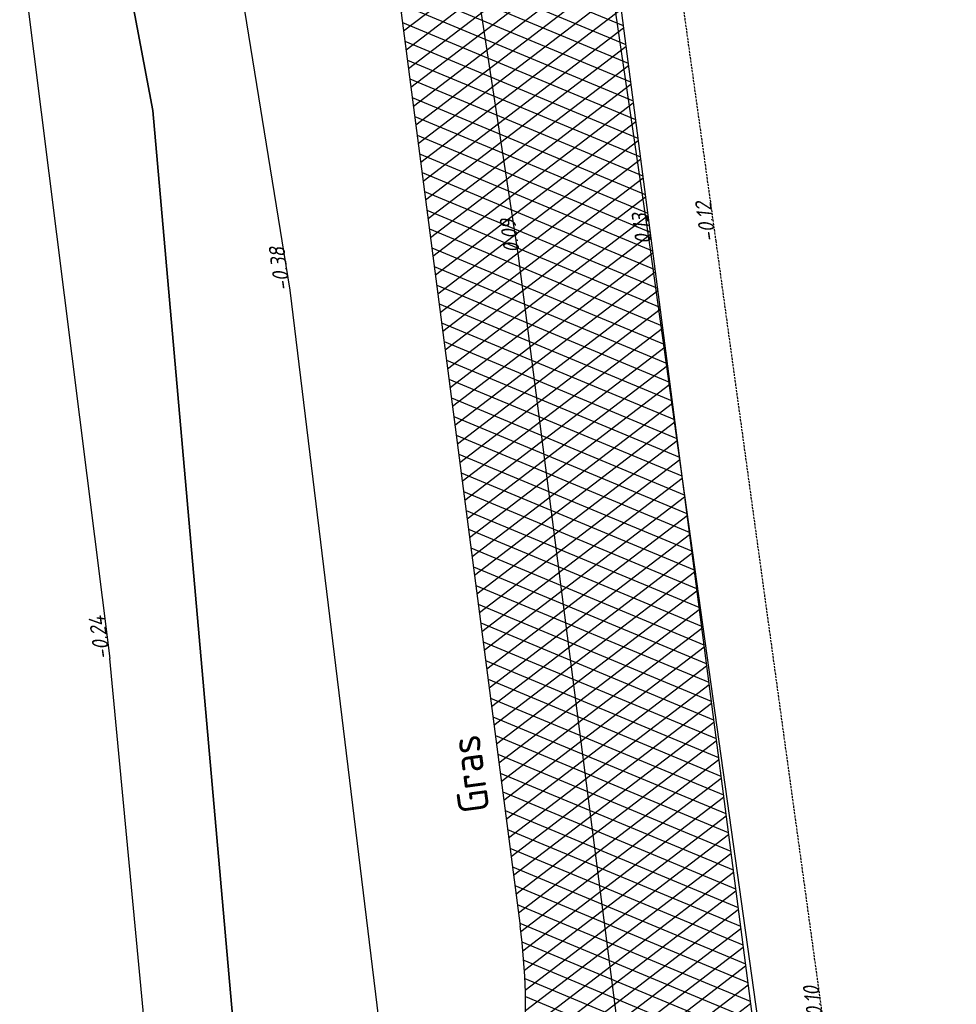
# Model space of a CAD drawing. Extents: x 117893332 to 118394757, y 454959407 to 455669244.
# Tile 282 of 330: x 118293088 to 118314525, y 455223576 to 455246110. Entities that reach past the tile are written whole.
import ezdxf

# ---------------------------------------------------------------- set-up
doc = ezdxf.new("R2010")
doc.units = 0
doc.header["$LTSCALE"] = 200
doc.linetypes.add('HIDDEN', pattern=[0.375, 0.25, -0.125])
doc.layers.get('0').update_dxf_attribs({"linetype": 'CONTINUOUS'})
doc.layers.add('INFO', color=6, linetype='CONTINUOUS', plot=False)
for name, color, linetype in [('ZU_B_-_MB0090--MAAIVELD_DUN~-_001--', 1, 'CONTINUOUS'), ('ZU_B_-_XX------extern-TEK-T19', 231, 'CONTINUOUS'), ('ZU_B_-_XX------extern-TER-D02S', 231, 'HIDDEN'), ('ZU_B_-_XX------extern-TOPOT16', 231, 'CONTINUOUS'), ('ZU_B_A_EB00----KADASTER~-_-----', 1, 'CONTINUOUS'), ('ZU_B_A_EV02----_kant rijbaan ov betonstraatstenen~-_-----', 253, 'CONTINUOUS'), ('ZU_N_A_EV01----_kant verharding gv asfalt~k_-----', 253, 'CONTINUOUS'), ('ZU_N_A_HV01----_arcering verharding gv asfalt~v_-----', 253, 'CONTINUOUS')]:
    doc.layers.add(name, color=color, linetype=linetype)
doc.layers.add('ZU_N_-_DX1AMA--_maatvoering_LIN__18_^200', color=7, linetype='CONTINUOUS', lineweight=18)
doc.styles.add('ISO', font='ISO')
doc.styles.add('TAUW-ISOCP', font='tcb_isocp.shx')
doc.dimstyles.new('tzu18-dot_^200', dxfattribs={"dimscale": 200, "dimtxt": 1.8, "dimasz": 3, "dimexe": 2, "dimexo": 0, "dimgap": 0.5, "dimtad": 1, "dimdec": 0, "dimzin": 0, "dimdsep": 46, "dimtxsty": 'TAUW-ISOCP', "dimblk": 'DOTSMALL', "dimcen": 2, "dimdle": 1.5, "dimclre": 8, "dimadec": 0, "dimazin": 0, "dimtp": 1, "dimtm": 1, "dimtfac": 1, "dimtix": 1, "dimtmove": 1, "dimatfit": 3, "dimldrblk": 'DOTSMALL', "dimfxl": 1, "dimtvp": 0.5, "dimtolj": 1, "dimtzin": 0, "dimlwd": -1, "dimlwe": 5, "dimarcsym": 0})

# ---------------------------------------------------------------- blocks, each defined once
blk = doc.blocks.new('_DotSmall')
at = {"color": 0, "linetype": 'ByBlock', "const_width": 0.5}
blk.add_lwpolyline([(-0.0625, 0, 1), (0.0625, 0, 1)], format="xyb", close=True, dxfattribs=at)
blk = doc.blocks.new('*D176')
at = {"layer": 'INFO', "color": 0, "transparency": 16777216}
blk.add_line((118294814.871229, 455196088.6645874), (118271334.3082255, 455376476.8503954), dxfattribs=at)
at = {"layer": 'INFO', "color": 8, "lineweight": 5, "transparency": 16777216}
for p, q in [((118270926.7960991, 455376121.2749867), (118271769.6853878, 455376230.9912354)), ((118283893.8771593, 455194969.6439614), (118295172.801628, 455196437.7860984))]:
    blk.add_line(p, q, dxfattribs=at)
at = {"layer": 'INFO', "color": 0, "transparency": 16777216, "xscale": 600, "yscale": 600, "zscale": 600}
for p, rotation in [((118271373.0316072, 455376179.3600599), 97.41631319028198), ((118294776.1478474, 455196386.1549228), 277.416313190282)]:
    blk.add_blockref('_DotSmall', p, dxfattribs=dict(at, rotation=rotation))
at = {"layer": 'INFO', "color": 0, "transparency": 16777216, "insert": (118293774.4660181, 455201912.2906653), "char_height": 360, "attachment_point": 5, "rotation": 97.41631319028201, "style": 'TAUW-ISOCP'}
blk.add_mtext('\\A1;181310', dxfattribs=at)
blk = doc.blocks.new('*D190')
at = {"layer": 'ZU_N_-_DX1AMA--_maatvoering_LIN__18_^200', "color": 0, "transparency": 16777216}
blk.add_line((118297884.0672815, 455179637.2046039), (118272246.6119197, 455376595.6020989), dxfattribs=at)
at = {"layer": 'ZU_N_-_DX1AMA--_maatvoering_LIN__18_^200', "color": 8, "lineweight": 5, "transparency": 16777216}
for p, q in [((118271839.0997946, 455376240.0266904), (118272681.989082, 455376349.7429389)), ((118286050.7695177, 455178399.4322743), (118298241.9976805, 455179986.3261149))]:
    blk.add_line(p, q, dxfattribs=at)
at = {"layer": 'ZU_N_-_DX1AMA--_maatvoering_LIN__18_^200', "color": 0, "transparency": 16777216, "xscale": 600, "yscale": 600, "zscale": 600}
for p, rotation in [((118272285.3353014, 455376298.1117634), 97.41631319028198), ((118297845.3438999, 455179934.6949394), 277.416313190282)]:
    blk.add_blockref('_DotSmall', p, dxfattribs=dict(at, rotation=rotation))
at = {"layer": 'ZU_N_-_DX1AMA--_maatvoering_LIN__18_^200', "color": 0, "transparency": 16777216, "insert": (118294679.3113192, 455202087.3925235), "char_height": 360, "attachment_point": 5, "rotation": 97.41631319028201, "style": 'TAUW-ISOCP'}
blk.add_mtext('\\A1;198020', dxfattribs=at)

msp = doc.modelspace()

# ---------------------------------------------------------------- hatches: boundary and pattern name
at = {"layer": 'ZU_N_A_HV01----_arcering verharding gv asfalt~v_-----'}
h = msp.add_hatch(dxfattribs=at)
h.set_pattern_fill('ASFALT', color=256, scale=3000)
h.set_pattern_definition([(157.416313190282, (118248804.6750337, 455213277.5848131), (-144.0121693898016, -346.2448484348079), []), (217.416313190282, (118248804.6750337, 455213277.5848131), (227.8507499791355, -297.8406213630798), [])])
h.paths.add_polyline_path([(118286728.7073596, 455340429.5629476), (118286966.4210646, 455339123.2841914, -0.4313903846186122), (118274030.0934743, 455321548.7052275), (118274482.1397245, 455318075.799099), (118274546.4505115, 455317581.722829), (118274546.4742303, 455317581.7259164), (118277364.9432622, 455317947.9640207, -0.4142061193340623), (118294175.2511252, 455305009.5671313), (118304541.2405851, 455225373.4002948, -0.3338744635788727), (118295663.542345, 455209688.11606), (118297198.7440292, 455209887.9484363), (118297218.1057199, 455209739.2032692), (118295129.5143902, 455209467.3379024, -0.06090503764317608), (118291602.8928932, 455208562.7144371), (118292268.9350589, 455203445.8806574), (118297227.1073224, 455204091.2703545, 0.4142135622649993), (118310165.4550088, 455220901.9562114), (118294476.8166941, 455341429.0919088, 0.006735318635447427), (118294419.2632173, 455341829.0732118)])

# ---------------------------------------------------------------- linework, layer by layer
at = {"layer": 'ZU_B_-_XX------extern-TER-D02S'}
msp.add_lwpolyline([(118314393.6304728, 455200233.6569362), (118303279.3755978, 455199453.6607875), (118314524.7203226, 455200252.3760656), (118311493.9641451, 455223095.1288739), (118309027.2874329, 455241042.3935503), (118305509.9070701, 455266252.8835249), (118302302.5340159, 455289411.1746349), (118299925.7508688, 455306249.7907596), (118299508.4371929, 455310514.692232), (118292165.0070262, 455358193.3771649), (118285759.7501072, 455399632.6656814), (118283350.2174321, 455415729.7492278), (118288518.4242942, 455416502.2704754)], dxfattribs=at)
at = {"layer": 'ZU_B_-_XX------extern-TOPOT16'}
for points in [[(118302531.468998, 455213208.5531883), (118299280.0360218, 455239922.8471976), (118295318.8171078, 455264353.9338663), (118291642.3274075, 455286726.7860897), (118287597.048176, 455308966.2440234), (118286244.4833555, 455311092.8088148), (118282823.4284172, 455310926.0449744), (118282587.148037, 455308503.2795907), (118287477.1922515, 455282220.8042791), (118292885.4868477, 455249523.7603841), (118295154.9663498, 455231488.1463099)], [(118302531.468998, 455213208.5531883), (118299466.3538939, 455211178.0551465), (118296933.433896, 455212652.2933291), (118295154.9663498, 455231488.1463099)]]:
    msp.add_lwpolyline(points, dxfattribs=at)
at = {"layer": 'ZU_B_A_EB00----KADASTER~-_-----'}
for p, q in [((118296137.1974307, 455244032.5475382), (118271629.1974307, 455373657.5475382)), ((118271629.1974307, 455373657.5475382), (118296137.1974307, 455244032.5475382)), ((118296137.1974307, 455244032.5475382), (118303817.1974307, 455156657.5475382)), ((118303817.1974307, 455156657.5475382), (118296137.1974307, 455244032.5475382))]:
    msp.add_line(p, q, dxfattribs=at)
at = {"layer": 'ZU_B_A_EV02----_kant rijbaan ov betonstraatstenen~-_-----'}
for points in [[(118310447.4083348, 455219914.2556786), (118307514.6123272, 455240906.5144309), (118303864.1998012, 455265851.7459916), (118300451.7632822, 455289159.2121929), (118298015.4889683, 455308804.8963487)], [(118307063.7363706, 455220886.9993957), (118304502.9442001, 455240707.8374324), (118300748.455057, 455265303.1588942), (118297425.1316366, 455288367.4362519), (118293757.1915604, 455308173.5389929)]]:
    msp.add_lwpolyline(points, dxfattribs=at)
at = {"layer": 'ZU_N_A_EV01----_kant verharding gv asfalt~k_-----'}
for p, q in [((118294476.816694, 455341429.0919095), (118310165.4550088, 455220901.9562115)), ((118294175.2511252, 455305009.5671313), (118304541.2405851, 455225373.4002948))]:
    msp.add_line(p, q, dxfattribs=at)
msp.add_arc((118289666.7238103, 455223437.2312119), 15000, 277.4163132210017, 7.416313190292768, dxfattribs=at)

# ---------------------------------------------------------------- texts
at = {"layer": 'ZU_B_-_MB0090--MAAIVELD_DUN~-_001--', "style": 'ISO', "oblique": 13.5}
for s, p in [('-0.12', (118309027.2876161, 455241042.3923391)), ('0.13', (118307545.3843882, 455240993.482651)), ('0.09', (118304533.7162572, 455240794.8057106)), ('-0.38', (118299280.0361834, 455239922.8461746)), ('-0.24', (118295154.9663487, 455231488.1453665)), ('-0.10', (118311493.963982, 455223095.127615))]:
    msp.add_text(s, height=360, rotation=97.69665040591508, dxfattribs=at).set_placement(p)
at = {"layer": 'ZU_B_-_XX------extern-TEK-T19', "style": 'ISO'}
msp.add_text('Gras', height=700, rotation=97.69665040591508, dxfattribs=at).set_placement((118303846.1685743, 455228008.3327625))

# ---------------------------------------------------------------- dimensions: what is measured, and where the dimension line sits
at = {"layer": 'INFO'}
dim = msp.add_linear_dim(base=(118271373.0316072, 455376179.3600599), p1=(118283893.8771594, 455194969.6439614), p2=(118270926.7960991, 455376121.2749867), angle=97.41631349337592, dimstyle='tzu18-dot_^200', dxfattribs=at)
dim.commit()
dim.dimension.update_dxf_attribs({"geometry": '*D176', "text_midpoint": (118294052.1236646, 455201948.4324883), "dimtype": 160})
at = {"layer": 'ZU_N_-_DX1AMA--_maatvoering_LIN__18_^200'}
dim = msp.add_linear_dim(base=(118272285.3353014, 455376298.1117634), p1=(118286050.7695177, 455178399.4322743), p2=(118271839.0997946, 455376240.0266904), angle=97.41631349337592, dimstyle='tzu18-dot_^200', dxfattribs=at)
dim.commit()
dim.dimension.update_dxf_attribs({"geometry": '*D190', "text_midpoint": (118294957.0903791, 455202123.5501505), "dimtype": 160})

doc.saveas('drawing.dxf')
